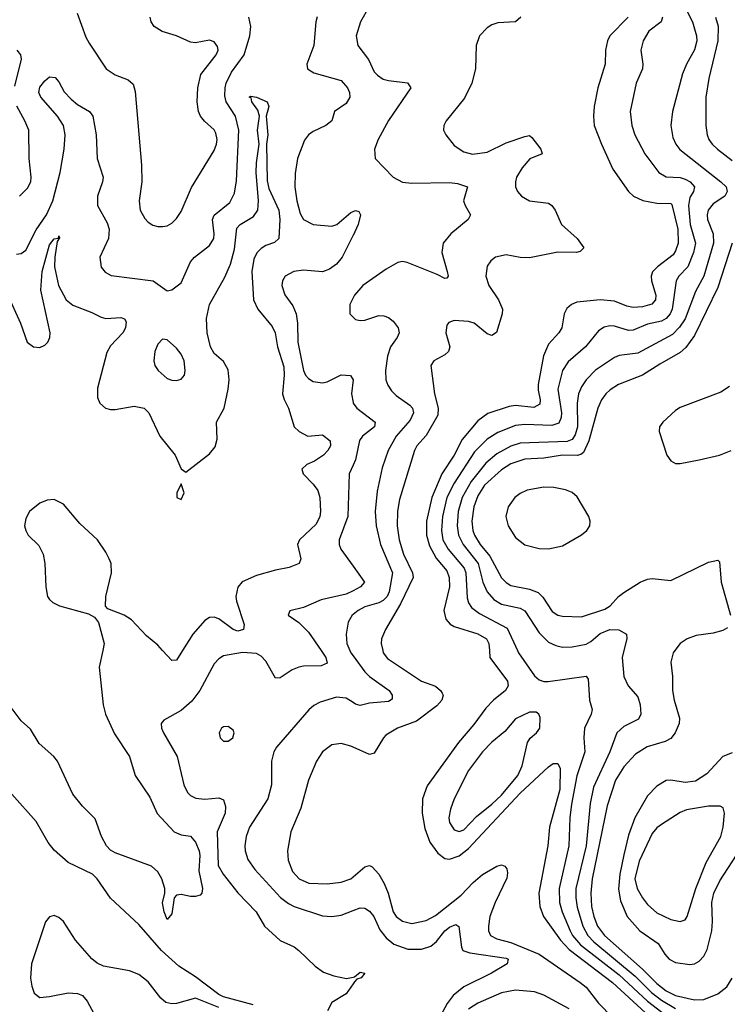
# Model space of a CAD drawing. Header units: inches. Extents: x 1649636 to 1815363, y 506543 to 641975.
# Tile 361 of 656: x 1708584 to 1711590, y 608498 to 612679. Entities that reach past the tile are written whole.
import ezdxf

# ---------------------------------------------------------------- set-up
doc = ezdxf.new("R2010")
doc.units = ezdxf.units.IN
doc.header["$MEASUREMENT"] = 0
for name, color, linetype in [('B7600', 7, 'Continuous'), ('B7601', 7, 'Continuous'), ('B7610', 7, 'Continuous'), ('B7611', 7, 'Continuous')]:
    doc.layers.add(name, color=color, linetype=linetype)

msp = doc.modelspace()

# ---------------------------------------------------------------- linework, layer by layer
at = {"layer": 'B7600', "color": 5}
for points, elevation in [([(1708936.7, 610000), (1708921.8, 609930), (1708937.8, 609770), (1708947.9, 609730), (1708986.6, 609646.6), (1709050.2, 609550), (1709074, 609470), (1709136.7, 609376.7), (1709167.8, 609307.8), (1709240.6, 609230), (1709270, 609217), (1709310, 609212.1), (1709330, 609186.5), (1709346.1, 609150), (1709349.4, 609130), (1709344.7, 609064.7), (1709360.4, 608990), (1709357.3, 608970), (1709350, 608961.2), (1709330, 608955.1), (1709310, 608955.1), (1709270, 608964.5), (1709250, 608960.9), (1709240.5, 608950), (1709230, 608881.2), (1709210, 608858), (1709197.3, 608890), (1709190, 608928), (1709200.4, 608970), (1709200.4, 608990), (1709187.1, 609030), (1709170, 609060.4), (1709144.1, 609084.1), (1708990, 609141.5), (1708970, 609152.7), (1708952.7, 609170), (1708931.1, 609210), (1708904.8, 609284.8), (1708850, 609339.8), (1708809.1, 609390), (1708744, 609530), (1708728.7, 609550), (1708665.8, 609605.8), (1708630, 609666.6), (1708590, 609701.1), (1708539.3, 609770)], 520), ([(1709863.8, 610000), (1709884.5, 609970), (1709890, 609946.6), (1709865, 609935), (1709790, 609934.1), (1709770, 609929.9), (1709741.5, 609918.5), (1709690, 609883.5), (1709670, 609882.4), (1709630, 609955.1), (1709610, 609976.8), (1709590, 609987.7), (1709530, 609991.6), (1709450, 609977.1), (1709430, 609964.7), (1709410, 609943), (1709349.3, 609830), (1709315.1, 609784.9), (1709270, 609745.7), (1709196, 609704), (1709184.9, 609690), (1709186.3, 609670), (1709194.9, 609650), (1709253.1, 609550), (1709280.6, 609430), (1709297, 609397), (1709310, 609384), (1709332.6, 609372.6), (1709370, 609368.5), (1709430, 609374), (1709450, 609366.4), (1709458.1, 609338.1), (1709456.8, 609310), (1709422.7, 609230), (1709427.2, 609087.2), (1709447.8, 609050), (1709510, 608970.9), (1709588.1, 608890), (1709624.1, 608830), (1709690, 608769), (1709750, 608741.3), (1709770, 608726), (1709838.9, 608658.9), (1709874.6, 608634.6), (1709918, 608618), (1709972.1, 608607.9), (1710000, 608613.5)], 540), ([(1709275.4, 610000), (1709250, 609959.7), (1709230, 609957.6), (1709190.7, 610000)], 520), ([(1709986.2, 610000), (1709990.7, 609990), (1710000, 609977.3)], 560), ([(1710000, 609778.7), (1709970, 609797.3), (1709930, 609802.6), (1709859.5, 609780.5), (1709833.4, 609766.6), (1709811.9, 609748.1), (1709675.2, 609590), (1709662.7, 609570), (1709653.2, 609530), (1709653.4, 609430), (1709638.4, 609370), (1709559.8, 609250), (1709545.9, 609210), (1709540.2, 609170), (1709541.4, 609150), (1709552.7, 609112.7), (1709582.9, 609070), (1709691.5, 608951.5), (1709725.2, 608925.2), (1709750, 608912.9), (1709870, 608873.8), (1709910, 608870.2), (1709950, 608875.8), (1710000, 608895.6)], 560), ([(1710000, 609589.7), (1709990, 609594.2), (1709950, 609605.6), (1709910, 609599.8), (1709870.3, 609570), (1709844.5, 609530), (1709810.7, 609449.3), (1709778.7, 609330), (1709735.4, 609230), (1709721, 609150), (1709724.2, 609110), (1709742.3, 609062.3), (1709771.2, 609031.2), (1709812.5, 609012.5), (1709890, 609009), (1709950, 609016.4), (1709990, 609030.8), (1710000, 609039.3)], 580), ([(1709576, 608496), (1709450, 608529.7), (1709430, 608539.5), (1709330, 608614.1), (1709260, 608660), (1709186.7, 608726.7), (1709090, 608836.4), (1708969.1, 608949.1), (1708912.8, 609030), (1708893.5, 609050), (1708790, 609100.4), (1708730, 609152.8), (1708705.1, 609185.1), (1708653.4, 609273.4), (1708549.8, 609389.8)], 540), ([(1709430, 608484.4), (1709330, 608523.7), (1709250, 608501.2), (1709230, 608499.1), (1709205, 608505), (1709183, 608523), (1709130, 608593.5), (1709090, 608624.5), (1709050, 608639.3), (1708940, 608660), (1708912.6, 608672.6), (1708890.8, 608690.8), (1708820.5, 608770), (1708770, 608849.3), (1708750, 608866), (1708730, 608874.5), (1708710, 608869.2), (1708692.8, 608847.2), (1708634.2, 608670), (1708629.3, 608609.3), (1708634.7, 608574.7), (1708645.1, 608545.1), (1708670, 608527), (1708710, 608530.3), (1708790, 608546.3), (1708830, 608543.6), (1708850, 608535.3), (1708870, 608510.4), (1708926.9, 608406.9)], 560), ([(1710000, 608584.4), (1709970, 608541.6), (1709910, 608505.2), (1709890.7, 608470)], 540)]:
    msp.add_lwpolyline(points, dxfattribs=dict(at, elevation=elevation))
at = {"layer": 'B7600', "color": 5, "elevation": 560}
msp.add_lwpolyline([(1709470, 609677.2), (1709450, 609676), (1709441, 609670), (1709430.8, 609650), (1709434.8, 609630), (1709450, 609614.8), (1709470, 609614.8), (1709489, 609630), (1709494.5, 609650), (1709490, 609662)], close=True, dxfattribs=at)
at = {"layer": 'B7601', "color": 5}
for points, elevation in [([(1708570, 611683.9), (1708590, 611685.8), (1708610, 611700.8), (1708653.5, 611786.5), (1708697.3, 611850), (1708724.3, 611910), (1708756.4, 612030), (1708773.1, 612130), (1708777.6, 612190), (1708770.4, 612230), (1708744.5, 612270), (1708673.4, 612350), (1708665.3, 612370), (1708670, 612392.3), (1708690, 612419.7), (1708710, 612436.2), (1708733.9, 612433.9), (1708750, 612415.8), (1708773.3, 612373.3), (1708802, 612342), (1708830, 612319), (1708880.8, 612290), (1708894.4, 612270), (1708908.5, 612190), (1708912.4, 612090), (1708938.3, 612010), (1708935.7, 611990), (1708914.4, 611930), (1708915, 611890), (1708956, 611816), (1708963.8, 611790), (1708960.4, 611750), (1708924.9, 611670), (1708930, 611628), (1708946.5, 611606.5), (1708972.2, 611592.2), (1709150.8, 611570.8), (1709210, 611528.2), (1709230, 611532.2), (1709270, 611561.3), (1709310, 611650.4), (1709326, 611670), (1709390, 611720.9), (1709407.8, 611750), (1709409.8, 611770), (1709402.7, 611830), (1709410.3, 611849.7), (1709476.8, 611903.2), (1709496.8, 611943.2), (1709505, 611995), (1709514.1, 612210), (1709500.1, 612270), (1709461.3, 612330), (1709455.9, 612355.9), (1709456.3, 612390), (1709460.6, 612410), (1709484.2, 612455.8), (1709536.7, 612530), (1709561.6, 612610), (1709565.9, 612650), (1709556.6, 612690)], 540), ([(1708827.5, 612707.5), (1708864.5, 612604.5), (1708879, 612579), (1708951.8, 612470), (1708990, 612444.4), (1709044, 612424), (1709066.1, 612406.1), (1709074.4, 612374.4), (1709101.8, 612061.8), (1709103, 611990), (1709091, 611910), (1709095.5, 611870), (1709115.4, 611835.4), (1709130, 611819.5), (1709150, 611807.2), (1709170, 611800.9), (1709190, 611800.8), (1709210, 611804.4), (1709230, 611815.3), (1709250, 611834.6), (1709270, 611865.3), (1709312.9, 611967.1), (1709410, 612124.2), (1709419.9, 612150), (1709423.2, 612170), (1709417.5, 612197.5), (1709410, 612211.9), (1709368.9, 612248.9), (1709352.3, 612270), (1709343.7, 612290), (1709338.3, 612330), (1709340.3, 612390), (1709353.5, 612446.5), (1709418.3, 612530), (1709426.3, 612550), (1709424.7, 612564.7), (1709410, 612585.1), (1709390, 612592.6), (1709330, 612581.3), (1709310, 612584.2), (1709250, 612610.9), (1709188.8, 612628.8), (1709155.6, 612650), (1709142.6, 612670), (1709138.5, 612690)], 560), ([(1709848, 612692), (1709842, 612670), (1709833.2, 612570), (1709803.6, 612490), (1709806.7, 612470), (1709833.7, 612453.7), (1709950, 612420.7), (1709976.5, 612390), (1709984.4, 612370), (1709985.5, 612350), (1709970, 612324), (1709921.1, 612290), (1709910.2, 612249.8), (1709883.8, 612230), (1709830, 612204.8), (1709810.3, 612190), (1709793.1, 612166.9), (1709764.1, 612090), (1709753.5, 612026.5), (1709752.5, 611970), (1709761.3, 611910), (1709775.8, 611855.8), (1709788.7, 611830), (1709830, 611808.8), (1709910, 611802.4), (1709930.3, 611809.7), (1709990, 611859.7), (1710000, 611864.2)], 540), ([(1708562.7, 612397.3), (1708591.7, 612511.7), (1708588.2, 612530), (1708573.6, 612550)], 560), ([(1708532.1, 611512.1), (1708587.6, 611390), (1708614.9, 611310), (1708642.8, 611290), (1708670, 611287.4), (1708690, 611296.4), (1708703.6, 611310), (1708712.4, 611330), (1708713.5, 611350), (1708673.3, 611530), (1708678.7, 611610), (1708710, 611723.7), (1708730, 611748.4), (1708748, 611752), (1708750, 611762), (1708752.5, 611752.5), (1708742.8, 611737.2), (1708732.8, 611670), (1708731.4, 611630), (1708748.7, 611550), (1708781.1, 611490), (1708810, 611467), (1708890, 611436.4), (1708930, 611415.9), (1708950, 611410.8), (1709013.9, 611413.9), (1709029.2, 611409.2), (1709035.8, 611395.8), (1709032.7, 611370), (1709022.6, 611350), (1708970, 611294.8), (1708953.5, 611266.5), (1708914.3, 611114.3), (1708914.5, 611074.5), (1708924.6, 611050), (1708948.2, 611030), (1708970, 611023.9), (1708990, 611023.2), (1709070, 611037.8), (1709112, 611030), (1709132.3, 611010), (1709178.8, 610910), (1709244.7, 610830), (1709270, 610771.3), (1709290, 610758), (1709390, 610835.5), (1709414.5, 610865.5), (1709422.8, 610897.2), (1709419.9, 610970), (1709452.1, 611030), (1709469.9, 611110), (1709474, 611150), (1709470, 611192.8), (1709450, 611227), (1709410, 611262), (1709394.3, 611290), (1709380.4, 611350), (1709377.6, 611410), (1709390.5, 611470), (1709454.6, 611585.4), (1709478.6, 611641.4), (1709495.9, 611704.1), (1709506.6, 611793.4), (1709520.3, 611810), (1709577.1, 611842.9), (1709595.2, 611870), (1709598.1, 611910), (1709589, 612030), (1709590, 612072), (1709600.9, 612150), (1709593.3, 612210), (1709603.1, 612270), (1709595.2, 612295.2), (1709569.3, 612330.7), (1709566.8, 612346.8), (1709558, 612350), (1709566, 612354), (1709589.5, 612350.5), (1709634.4, 612330), (1709641.5, 612310), (1709630.8, 612269.2), (1709637.6, 612190), (1709632.6, 612150), (1709634.9, 611994.9), (1709641.9, 611961.9), (1709684.3, 611870), (1709689.4, 611830), (1709685.2, 611750), (1709666.5, 611733.5), (1709630, 611720.7), (1709610, 611707), (1709591.4, 611688.6), (1709577.7, 611662.3), (1709569.3, 611609.3), (1709576.6, 611490), (1709595, 611450), (1709656.1, 611376.1), (1709669, 611350), (1709679.1, 611290), (1709705.5, 611205.5), (1709707.7, 611170), (1709700.1, 611090), (1709706.6, 611066.6), (1709725.7, 611030), (1709750, 610950.4), (1709770.3, 610930), (1709808.2, 610910), (1709870, 610916.1), (1709903.1, 610890), (1709903.6, 610870), (1709892.9, 610850), (1709873.8, 610830), (1709835.9, 610804.1), (1709803, 610790), (1709781.6, 610770), (1709788.4, 610750), (1709830, 610707.2), (1709850, 610679.3), (1709858.3, 610650), (1709861.5, 610590), (1709858.5, 610570), (1709842.8, 610537.2), (1709772.4, 610470), (1709763.6, 610450), (1709778.3, 610390), (1709770.4, 610370), (1709727.8, 610352.2), (1709670, 610342), (1709590, 610318.5), (1709528.6, 610291.4), (1709510.1, 610269.9), (1709502.6, 610230), (1709505.1, 610210), (1709537.2, 610110), (1709535, 610090), (1709510, 610082.9), (1709490, 610088.9), (1709430, 610134.1), (1709410, 610142.3), (1709390, 610140.2), (1709370, 610127), (1709319.6, 610070), (1709275.4, 610000)], 520), ([(1708583.5, 611930), (1708616.6, 611963.4), (1708630.7, 611990), (1708632.4, 612010), (1708624.7, 612090), (1708622, 612210), (1708605.8, 612250), (1708571.5, 612311.5)], 560), ([(1710000, 611762.4), (1709999.3, 611760.7), (1709954, 611670), (1709930, 611641.5), (1709900.1, 611619.9), (1709870, 611608.6), (1709790, 611615.7), (1709748.5, 611610), (1709711.6, 611590), (1709699.7, 611570), (1709697.2, 611550), (1709710, 611510.4), (1709743.8, 611463.8), (1709758.5, 611430), (1709764.3, 611390), (1709764.8, 611310), (1709789, 611190), (1709798.5, 611170), (1709810, 611155.5), (1709830, 611143.2), (1709870, 611136.3), (1709890, 611141.6), (1709950, 611171.2), (1709988.5, 611168.5), (1709999.7, 611150), (1709993.9, 611090), (1710000, 611053.9)], 540), ([(1710000, 611498.2), (1709985.7, 611470), (1709986.4, 611430), (1710000, 611416.4)], 560), ([(1710000, 610787.6), (1709983, 610750), (1709977.2, 610570), (1709940.7, 610470), (1709940.7, 610450), (1709948.2, 610430), (1710000, 610357.9)], 540), ([(1709190.7, 610000), (1709170, 610022.4), (1709122.3, 610062.3), (1709058.3, 610130), (1709027, 610150), (1708957.7, 610177.7), (1708947.8, 610187.8), (1708949.7, 610229.7), (1708974.1, 610330), (1708971.7, 610370), (1708964.5, 610390), (1708950, 610418.5), (1708913.8, 610470), (1708839.2, 610539.2), (1708770, 610621.7), (1708730, 610641), (1708700.8, 610639.2), (1708670, 610626.3), (1708625.3, 610590), (1708610, 610561.2), (1708604.7, 610530), (1708609.3, 610509.3), (1708620.3, 610490), (1708665.7, 610445.7), (1708683.6, 610410), (1708691.1, 610370), (1708694.7, 610270), (1708702.4, 610230), (1708710, 610216.4), (1708723.9, 610203.9), (1708753.4, 610190), (1708875.6, 610155.6), (1708901.7, 610141.7), (1708918.5, 610118.6), (1708943.1, 610030), (1708936.7, 610000)], 520), ([(1710000, 610254), (1709970, 610239), (1709865.1, 610214.9), (1709790, 610183.1), (1709731, 610169), (1709724.7, 610150), (1709770, 610118.7), (1709810, 610078), (1709863.8, 610000)], 540), ([(1710000, 610152.8), (1709996.5, 610150), (1709978.9, 610121.1), (1709970.1, 610070), (1709973, 610030), (1709986.2, 610000)], 560)]:
    msp.add_lwpolyline(points, dxfattribs=dict(at, elevation=elevation))
for points, elevation in [([(1709190, 611322.9), (1709170, 611300.9), (1709158.5, 611270), (1709153.6, 611230), (1709158.5, 611210), (1709171.3, 611190), (1709210, 611155.4), (1709230, 611147.8), (1709250, 611146.4), (1709270, 611152), (1709283.5, 611170), (1709286.8, 611190), (1709282.3, 611230), (1709270, 611258.9), (1709250, 611284.4), (1709210, 611319.6)], 540), ([(1709270, 610708), (1709251, 610670), (1709251.3, 610650), (1709270, 610642), (1709282.7, 610670)], 520)]:
    msp.add_lwpolyline(points, close=True, dxfattribs=dict(at, elevation=elevation))
at = {"layer": 'B7610', "color": 5}
for points, elevation in [([(1710125.7, 610000), (1710128, 609990), (1710146.2, 609966.2), (1710290, 609870.2), (1710350, 609849.3), (1710372, 609830), (1710378.4, 609818.4), (1710382, 609810), (1710377.2, 609790), (1710355.4, 609764.6), (1710270, 609699.6), (1710188.2, 609670), (1710139.7, 609640.3), (1710128.9, 609630), (1710090, 609564.4), (1710070, 609558.7), (1710000, 609589.7)], 580), ([(1710000, 609977.3), (1710049.8, 609909.8), (1710069.8, 609889.8), (1710153.4, 609830), (1710165.4, 609810), (1710166.1, 609793.9), (1710150, 609783.9), (1710070, 609776.8), (1710030, 609767.3), (1710010, 609772.5), (1710000, 609778.7)], 560), ([(1710579.1, 610000), (1710581.2, 609970), (1710656.1, 609870), (1710659.4, 609850), (1710647.1, 609830), (1710596.8, 609790), (1710564.5, 609755.5), (1710513.6, 609686.4), (1710448.4, 609610), (1710314.7, 609425.3), (1710295.5, 609370), (1710293.4, 609310), (1710304.6, 609244.6), (1710326.5, 609186.5), (1710359.6, 609139.6), (1710390, 609117.1), (1710410, 609114.1), (1710450, 609128.1), (1710490, 609159.4), (1710710, 609394.8), (1710830, 609506), (1710850, 609519.7), (1710870, 609520.9), (1710879.2, 609499.2), (1710878.3, 609410), (1710834.9, 609250), (1710827.3, 609170), (1710789.2, 608970), (1710793, 608913), (1710808.4, 608870), (1710880.4, 608770), (1710918.3, 608730), (1711102.1, 608590), (1711242, 608462)], 620), ([(1710698, 610000), (1710702.6, 609990), (1710770, 609892.4), (1710790, 609875), (1710810, 609868.1), (1710829.2, 609869.2), (1710990, 609891.8), (1710998, 609878), (1711004.8, 609790), (1711015, 609750), (1711011.2, 609730), (1710983.5, 609670), (1710979.8, 609630), (1710985.1, 609570), (1710950, 609468.2), (1710927.6, 609347.6), (1710920.3, 609290), (1710915.9, 609170), (1710876, 608990), (1710876.9, 608930), (1710888.5, 608890), (1710921.5, 608810), (1710932.4, 608790), (1710965.7, 608750), (1711130, 608622.3), (1711250.3, 608510.3), (1711330, 608450.1)], 640), ([(1711150.4, 610000), (1711143.3, 609970), (1711150.2, 609890.2), (1711169.1, 609850), (1711210, 609803.1), (1711219.8, 609770), (1711222.3, 609730), (1711211.9, 609708.1), (1711150, 609676.8), (1711121.1, 609650), (1711091.1, 609570), (1711020.7, 609419.3), (1711007, 609350), (1710990.6, 609170), (1710946, 608990), (1710945.6, 608950), (1710951.3, 608910), (1710975.4, 608830), (1710997.9, 608790), (1711022.5, 608762.5), (1711197.8, 608617.8), (1711268.3, 608548.3), (1711310, 608514.9), (1711370, 608480.2)], 660), ([(1711367.1, 610000), (1711359.7, 609990), (1711349.2, 609950), (1711357.5, 609890), (1711356.9, 609830), (1711363.8, 609790), (1711386.5, 609713.5), (1711385.5, 609690), (1711367.8, 609650), (1711350, 609626.9), (1711325.7, 609614.3), (1711249.3, 609590.7), (1711200.1, 609559.9), (1711150, 609506.1), (1711114.2, 609450), (1711079.5, 609340.5), (1711015.9, 609030), (1711009.8, 608970), (1711013, 608913), (1711022.3, 608870), (1711038.7, 608830), (1711067.5, 608790), (1711230, 608647.3), (1711290, 608585.6), (1711330, 608554.2), (1711370, 608534.5), (1711450, 608516.7), (1711490, 608517.9), (1711550, 608542.3), (1711587.6, 608572.4), (1711610, 608608.4)], 680), ([(1711610, 609565.8), (1711570, 609549.8), (1711503.3, 609476.7), (1711454.2, 609445.8), (1711410, 609439.2), (1711350, 609449.4), (1711330, 609447.8), (1711290, 609424.7), (1711250, 609382.9), (1711197.2, 609290), (1711170, 609215.3), (1711150, 609132.6), (1711133.7, 609050), (1711127.2, 608987.2), (1711136.5, 608936.5), (1711164.3, 608870), (1711218, 608810), (1711295.9, 608755.9), (1711324.7, 608710), (1711343, 608690), (1711370, 608675.3), (1711430, 608667.2), (1711450, 608670.1), (1711470, 608680.5), (1711490, 608702.3), (1711503.7, 608730), (1711523.8, 608810), (1711527.4, 608850), (1711524.6, 608930), (1711532.6, 608970), (1711557.6, 609022.4), (1711628.4, 609131.6)], 720), ([(1710000, 609039.3), (1710050, 609081.9), (1710070, 609087.1), (1710081.3, 609081.3), (1710110, 609050.2), (1710132.5, 609010), (1710149.7, 608969.7), (1710170.6, 608890.6), (1710183, 608870), (1710210, 608850.8), (1710250, 608840.5), (1710310, 608853.4), (1710350, 608875), (1710459.3, 608960.7), (1710510, 609014.5), (1710550, 609048.9), (1710610, 609084.5), (1710630, 609090.2), (1710644.4, 609084.4), (1710652.8, 609072.8), (1710656.3, 609056.3), (1710653.5, 609033.5), (1710603.1, 608930), (1710580.6, 608870), (1710574.7, 608830), (1710575.8, 608810), (1710583.7, 608790), (1710610, 608775.2), (1710670, 608760.4), (1710790, 608711.1), (1710964.6, 608590), (1710990.1, 608570), (1711042.3, 608502.3), (1711101.6, 608441.6)], 580), ([(1710000, 608895.6), (1710030, 608907.5), (1710050, 608905.8), (1710070, 608893.5), (1710088.1, 608870), (1710113.5, 608813.5), (1710140.2, 608780.2), (1710173.5, 608753.5), (1710232.2, 608732.2), (1710290, 608731.7), (1710330, 608745), (1710355, 608765), (1710390, 608810.1), (1710410, 608825.4), (1710436.2, 608836.2), (1710448.7, 608828.7), (1710460.5, 608740.5), (1710466.6, 608726.6), (1710496.5, 608716.5), (1710650, 608693.1), (1710659.3, 608690), (1710654.4, 608670), (1710587.6, 608630), (1710470, 608572.5), (1710424.9, 608535.1), (1710399.3, 608500.7), (1710370.9, 608449.1)], 560), ([(1710000, 608613.5), (1710005.4, 608614.6), (1710030, 608633.7), (1710050.4, 608630), (1710034.8, 608610), (1710016.3, 608603.7), (1710006.4, 608593.6), (1710000, 608584.4)], 540), ([(1710917.9, 608477.9), (1710810, 608537.1), (1710770, 608550.9), (1710690, 608558.1), (1710630, 608546.9), (1710530, 608502.5), (1710490, 608476.9)], 580)]:
    msp.add_lwpolyline(points, dxfattribs=dict(at, elevation=elevation))
for points, elevation in [([(1710750, 609738.5), (1710690.5, 609710), (1710644.4, 609655.6), (1710590, 609611.6), (1710549.3, 609570), (1710490.1, 609490), (1710429.6, 609370.4), (1710413.5, 609326.5), (1710406.8, 609290), (1710410, 609269.1), (1710430, 609238.9), (1710450, 609231.8), (1710470, 609239.1), (1710524.4, 609295.6), (1710590, 609347.7), (1710630, 609386.4), (1710700.3, 609470), (1710718.6, 609510), (1710740.4, 609610), (1710752.5, 609627.5), (1710779.7, 609650), (1710793.2, 609670), (1710795.3, 609715.3), (1710789.7, 609729.7), (1710777.8, 609737.8)], 640), ([(1711510, 609339.8), (1711416.8, 609323.2), (1711390, 609311.6), (1711310, 609261.6), (1711290, 609246.6), (1711270, 609222.7), (1711214.9, 609105.1), (1711197.2, 609030), (1711206.7, 608990), (1711230, 608949.2), (1711250, 608921.6), (1711290, 608886.2), (1711350, 608857.7), (1711390, 608849.1), (1711410, 608857), (1711418.7, 608870), (1711456.6, 608990), (1711500.5, 609099.5), (1711562.1, 609210), (1711572.2, 609250), (1711578.4, 609310), (1711572.5, 609332.5), (1711559.8, 609339.8)], 740)]:
    msp.add_lwpolyline(points, close=True, dxfattribs=dict(at, elevation=elevation))
at = {"layer": 'B7611', "color": 5}
for points, elevation in [([(1710067.5, 612732.5), (1710032.1, 612670), (1710013.4, 612610), (1710019.6, 612570), (1710065.5, 612510), (1710090, 612458), (1710103.1, 612443.1), (1710127.3, 612427.3), (1710150, 612420.3), (1710231.1, 612411.1), (1710244.9, 612390), (1710150, 612251.1), (1710106, 612170), (1710090.3, 612130), (1710094, 612090), (1710170, 612010.2), (1710210, 611989.4), (1710250, 611984.4), (1710410, 611987.4), (1710443.3, 611983.2), (1710486, 611970), (1710469.3, 611910), (1710475.6, 611890), (1710498.4, 611850), (1710488.5, 611830), (1710415.8, 611770), (1710382.8, 611730), (1710377.2, 611690), (1710400.2, 611610), (1710403.8, 611590), (1710397.7, 611582.2), (1710390, 611579.7), (1710357.4, 611597.4), (1710230, 611648.6), (1710210, 611652.1), (1710190, 611648.3), (1710140, 611620), (1710042, 611550), (1710006, 611510), (1710000, 611498.2)], 560), ([(1711410, 612731.5), (1711442.2, 612670), (1711458.4, 612610), (1711459.8, 612590), (1711450.9, 612550.9), (1711416.6, 612490), (1711399.8, 612450), (1711356.6, 612290), (1711349.4, 612230), (1711358.8, 612178.8), (1711371, 612150), (1711387.9, 612127.9), (1711562.6, 611990), (1711584.6, 611970), (1711589.4, 611950), (1711578.5, 611930), (1711530, 611897.3), (1711508.4, 611870), (1711503.6, 611850), (1711505.5, 611830), (1711529.2, 611770), (1711531.6, 611730), (1711489.3, 611590), (1711455.1, 611524.9), (1711411, 611409), (1711386.7, 611373.3), (1711357.2, 611342.8), (1711210, 611263.2), (1711130, 611252.5), (1711110, 611244.3), (1711030, 611191.2), (1710990.8, 611150), (1710970, 611119.3), (1710957.8, 611090), (1710952.6, 611050), (1710953.9, 610950), (1710944, 610916), (1710930, 610896.2), (1710910, 610888.4), (1710710, 610880.9), (1710670, 610867.6), (1710610, 610835), (1710563.9, 610796.1), (1710501.5, 610718.5), (1710463.3, 610650), (1710446.9, 610590), (1710442.4, 610530), (1710448, 610490), (1710467.5, 610450), (1710532, 610370), (1710551.7, 610290), (1710569.1, 610249.1), (1710597.4, 610217.4), (1710630, 610197.4), (1710710, 610180.6), (1710729.3, 610169.3), (1710790, 610075.9), (1710830, 610036), (1710861.4, 610021.4), (1710890, 610014.3), (1710930, 610015.4), (1710990, 610027.6), (1711010, 610037.9), (1711050, 610072.8), (1711090, 610090.1), (1711128.3, 610088.3), (1711161.7, 610070), (1711162.2, 610050), (1711150.4, 610000)], 660), ([(1710713.2, 612690), (1710689.4, 612670.6), (1710614.4, 612665.6), (1710590, 612657.2), (1710570, 612644.7), (1710537.6, 612610), (1710522.6, 612570), (1710519.6, 612470), (1710504.9, 612410), (1710473.9, 612346.1), (1710395.5, 612250), (1710384.9, 612230), (1710384, 612210), (1710393.4, 612190), (1710430, 612144.9), (1710470, 612117.7), (1710507.9, 612107.9), (1710570, 612116.2), (1710650, 612156.4), (1710730, 612183.7), (1710750, 612186.8), (1710759.6, 612179.6), (1710797.6, 612130), (1710803, 612110), (1710751.5, 612088.5), (1710718.2, 612050), (1710694.4, 612010), (1710690.3, 611990.3), (1710690.3, 611970), (1710698, 611950), (1710715.3, 611930), (1710749.4, 611909.4), (1710830, 611900.5), (1710844.9, 611890), (1710858.5, 611870), (1710884.9, 611810), (1710951.6, 611750), (1710980.5, 611710), (1710964.6, 611695.4), (1710949.1, 611690.9), (1710870, 611692.6), (1710750, 611667.3), (1710710, 611669), (1710650, 611680.2), (1710604.4, 611670), (1710585.1, 611654.9), (1710570, 611631.8), (1710564.3, 611590), (1710576.6, 611550), (1710618, 611490), (1710635.1, 611450), (1710633.6, 611430), (1710609.3, 611350.7), (1710590, 611338.7), (1710570, 611345), (1710514.3, 611390), (1710490, 611398), (1710430, 611401.7), (1710406.8, 611393.2), (1710398.3, 611381.7), (1710394.6, 611350), (1710411.5, 611290), (1710405.7, 611270), (1710390, 611256.4), (1710343.1, 611230), (1710330.3, 611210), (1710346.1, 611090), (1710361.8, 611030), (1710359.8, 611000.2), (1710310, 610913.4), (1710271.2, 610870), (1710261.6, 610850), (1710197.8, 610642.2), (1710188.3, 610591.7), (1710187.2, 610530), (1710196.4, 610470), (1710214.3, 610410), (1710253.1, 610330), (1710255.2, 610310), (1710201.8, 610198.2), (1710137.7, 610090), (1710120.6, 610050), (1710118.6, 610030), (1710125.7, 610000)], 580), ([(1711167.9, 612690), (1711090.9, 612610), (1711080.1, 612590), (1711071.6, 612550), (1711071.4, 612490), (1711040.1, 612390), (1711024.6, 612310), (1711020.8, 612270), (1711023.9, 612230), (1711054.8, 612150), (1711104, 612044), (1711169.5, 611949.5), (1711191.6, 611930), (1711231.1, 611911.1), (1711290, 611900.1), (1711350, 611898.4), (1711353.8, 611893.8), (1711379.2, 611790), (1711380.5, 611730), (1711370, 611697.2), (1711359.1, 611680.9), (1711293.4, 611630), (1711272.3, 611607.7), (1711266.1, 611590), (1711268, 611570), (1711286.6, 611510), (1711284.5, 611490), (1711268.4, 611471.6), (1711230, 611460.4), (1711190, 611457), (1711162.5, 611462.5), (1711110, 611484.5), (1711050, 611489.9), (1710950, 611480.2), (1710927.2, 611470), (1710907.6, 611452.4), (1710896.5, 611430), (1710887, 611370), (1710874.5, 611350), (1710830, 611301.4), (1710808.5, 611251.5), (1710786.2, 611130), (1710786.2, 611106.2), (1710795.3, 611064.7), (1710793.8, 611046.2), (1710767.7, 611032.3), (1710690, 611040.4), (1710663.1, 611036.9), (1710572.7, 611007.3), (1710530, 610975.4), (1710463.9, 610896.1), (1710429.3, 610830), (1710377, 610750), (1710333.9, 610650), (1710312, 610550), (1710312.5, 610490), (1710325, 610445), (1710352.9, 610392.9), (1710398.6, 610338.6), (1710408.7, 610310), (1710409.7, 610270), (1710385.1, 610170), (1710393.7, 610133.7), (1710412.1, 610112.1), (1710430, 610102), (1710530, 610071.4), (1710566.2, 610050), (1710577, 610030), (1710579.1, 610000)], 620), ([(1711314.1, 612690), (1711309.2, 612670), (1711256, 612630), (1711231.8, 612590), (1711223, 612550), (1711231.3, 612490), (1711229.1, 612470), (1711203.2, 612410), (1711177.5, 612290), (1711184.3, 612230), (1711197.4, 612190), (1711238.7, 612110), (1711299.3, 612030), (1711330, 612011.4), (1711390, 612008.4), (1711410, 612001.6), (1711432.4, 611990), (1711450.1, 611970), (1711445.6, 611950), (1711430, 611924.4), (1711424.6, 611890), (1711431.4, 611810), (1711453.9, 611730), (1711445.8, 611690), (1711421.5, 611630), (1711383.7, 611590), (1711372.8, 611570), (1711355.4, 611450), (1711346.5, 611430), (1711330.1, 611410), (1711310, 611398.6), (1711250, 611386.8), (1711190, 611360.4), (1711170, 611359.6), (1711110, 611378.1), (1711090, 611378.9), (1711066.6, 611373.4), (1711042.1, 611357.9), (1710987, 611290), (1710913.9, 611226.1), (1710890.1, 611189.9), (1710870.1, 611110), (1710884.8, 611010), (1710884.6, 610990), (1710874.1, 610965.9), (1710844.1, 610955.9), (1710730, 610959.7), (1710690, 610955.2), (1710614.3, 610925.7), (1710570, 610897.9), (1710515.9, 610844.1), (1710428.7, 610711.3), (1710397.8, 610650), (1710379.7, 610570), (1710375.2, 610510), (1710381.9, 610470), (1710403.8, 610430), (1710471.6, 610350), (1710478.5, 610330), (1710484.1, 610224.1), (1710490, 610202.8), (1710502.8, 610182.8), (1710536.7, 610156.7), (1710654.7, 610094.7), (1710698, 610000)], 640), ([(1711540.1, 612690), (1711551.2, 612651.2), (1711550.1, 612589.9), (1711511.6, 612430), (1711498.4, 612350), (1711498.4, 612230), (1711503.6, 612190), (1711511.5, 612170), (1711525.1, 612150), (1711548.4, 612130), (1711610, 612080.9)], 680), ([(1710000, 611864.2), (1710010, 611868.8), (1710024.7, 611864.7), (1710031.3, 611850), (1710020.9, 611810), (1710000, 611762.4)], 540), ([(1711610.1, 611729.9), (1711550, 611541.4), (1711450, 611338.5), (1711413.5, 611286.5), (1711390, 611265.3), (1711303.1, 611216.9), (1711230, 611169.4), (1711127.1, 611130), (1711092.1, 611107.9), (1711073.1, 611090), (1711055.2, 611064.8), (1711039.4, 611030), (1711001, 610890), (1710978.5, 610841.5), (1710967.6, 610832.4), (1710951.4, 610828.6), (1710890, 610830.5), (1710810, 610817.2), (1710730, 610813.5), (1710670, 610793.1), (1710630, 610767.5), (1710558.1, 610701.9), (1710530, 610657.4), (1710512.3, 610610), (1710505.1, 610550), (1710509.1, 610510), (1710515.9, 610490), (1710540.1, 610450), (1710580.5, 610400.5), (1710630, 610309.4), (1710650, 610288.4), (1710670, 610276.8), (1710750, 610261.3), (1710786.6, 610246.6), (1710806.5, 610226.5), (1710845.7, 610165.7), (1710870, 610150.1), (1710890, 610145.5), (1710970, 610143.2), (1711070, 610175.4), (1711091.9, 610190), (1711127.6, 610230), (1711150, 610247.2), (1711219.8, 610290), (1711250, 610303.5), (1711270, 610306.4), (1711350, 610298), (1711510, 610374.9), (1711550, 610384), (1711557, 610377), (1711563.8, 610290), (1711603.5, 610150)], 680), ([(1710000, 611416.4), (1710010, 611406.4), (1710030, 611401.3), (1710050, 611403.7), (1710110, 611422.6), (1710130, 611421.7), (1710150, 611414.6), (1710170, 611398.9), (1710191.3, 611370), (1710195.2, 611350), (1710186.9, 611330), (1710159.4, 611290), (1710146, 611250), (1710137, 611190), (1710139.8, 611150), (1710147.3, 611127.3), (1710162.5, 611102.5), (1710182.8, 611082.8), (1710241.5, 611041.5), (1710252.2, 611030), (1710256, 611010), (1710242, 610978), (1710183.5, 610910), (1710148.8, 610850), (1710123.7, 610776.3), (1710102.8, 610677.2), (1710093.9, 610590), (1710097.8, 610530), (1710116.1, 610450), (1710167.5, 610330), (1710153, 610250), (1710144.4, 610230), (1710127.3, 610212.7), (1710110, 610203.2), (1710050, 610185.4), (1710021.1, 610170), (1710000, 610152.8)], 560), ([(1711598.8, 611121.2), (1711562.5, 611097.5), (1711390, 611032.3), (1711370, 611019.8), (1711315.8, 610970), (1711301.3, 610950), (1711300.3, 610930), (1711332.4, 610830), (1711350, 610805.5), (1711370, 610794.4), (1711390, 610794), (1711470, 610810.2), (1711556, 610830), (1711606.6, 610850)], 720), ([(1710000, 611053.9), (1710000.7, 611050), (1710016.1, 611030), (1710093.2, 610970), (1710091.6, 610950), (1710039.8, 610910), (1710027.4, 610892.6), (1710010.1, 610810), (1710000, 610787.6)], 540), ([(1710000, 610357.9), (1710048.8, 610290), (1710031.8, 610270), (1710000, 610254)], 540), ([(1711590, 610096.5), (1711570, 610084.6), (1711530, 610073.8), (1711456.7, 610063.3), (1711419.6, 610050), (1711389.2, 610030), (1711367.1, 610000)], 680)]:
    msp.add_lwpolyline(points, dxfattribs=dict(at, elevation=elevation))
at = {"layer": 'B7611', "color": 5, "elevation": 720}
msp.add_lwpolyline([(1710810, 610694.2), (1710739, 610681), (1710710, 610667.7), (1710686.9, 610650), (1710658.4, 610610), (1710649.3, 610570), (1710658.4, 610530), (1710690, 610480.7), (1710730, 610449.6), (1710790, 610432.8), (1710830, 610431.9), (1710890, 610444.6), (1710970, 610491.7), (1710993, 610510), (1711005.4, 610530), (1711007.3, 610550), (1711001.5, 610570), (1710952.5, 610652.5), (1710930.8, 610670.8), (1710902.2, 610682.2), (1710852.1, 610692.1)], close=True, dxfattribs=at)

doc.saveas('drawing.dxf')
